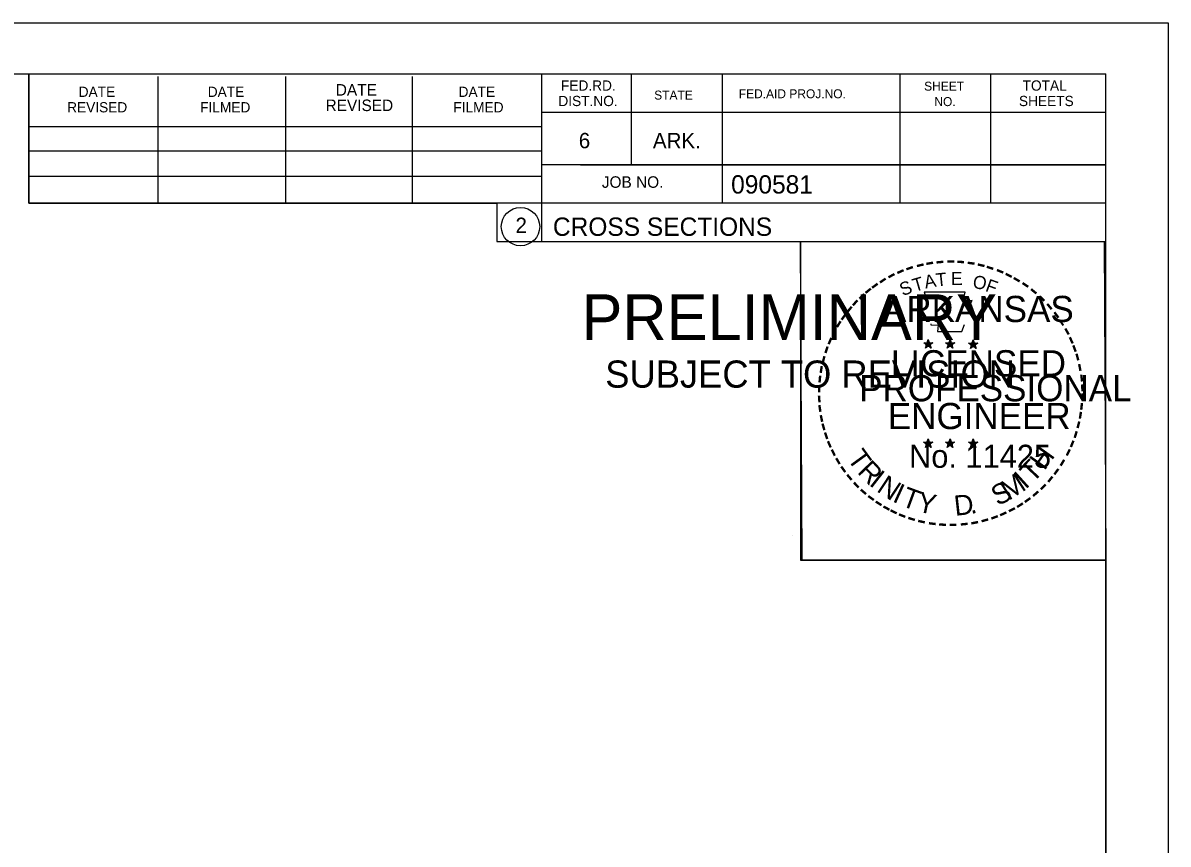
# Model space of a CAD drawing. Extents: x 1322838 to 1324533, y 339903 to 351025.
# Drawn here: x 1323779.2 to 1323866.6, y 350749.2 to 350811.9 of the extents above; entities that cross this region are included whole.
import ezdxf

# ---------------------------------------------------------------- set-up
doc = ezdxf.new("R2010")
doc.units = 0
doc.layers.add('R_No Plot', color=7, linetype='Continuous')

msp = doc.modelspace()

# ---------------------------------------------------------------- linework, layer by layer
at = {"layer": 'R_No Plot'}
for p, q in [((1323533.315, 350811.939), (1323866.648, 350811.939)), ((1323545.715, 350808.045), (1323861.895, 350808.045)), ((1323779.635, 350798.165), (1323779.635, 350808.045)), ((1323789.495, 350798.165), (1323789.495, 350807.845)), ((1323799.255, 350798.165), (1323799.255, 350807.845)), ((1323808.935, 350798.165), (1323808.935, 350807.845)), ((1323818.795, 350808.045), (1323818.795, 350795.245)), ((1323825.635, 350808.045), (1323825.635, 350801.105)), ((1323832.575, 350808.045), (1323832.575, 350798.165)), ((1323846.155, 350808.045), (1323846.155, 350798.165)), ((1323853.095, 350808.045), (1323853.095, 350798.165)), ((1323861.895, 350602.585), (1323861.895, 350808.045)), ((1323861.895, 350805.105), (1323818.795, 350805.105)), ((1323861.895, 350805.125), (1323861.895, 350805.125)), ((1323779.635, 350804.025), (1323818.795, 350804.025)), ((1323779.635, 350802.165), (1323818.795, 350802.165)), ((1323861.895, 350801.105), (1323818.795, 350801.105)), ((1323821.755, 350801.105), (1323861.895, 350801.105)), ((1323779.635, 350798.165), (1323779.635, 350800.225)), ((1323779.635, 350800.225), (1323818.795, 350800.225)), ((1323861.895, 350798.165), (1323779.635, 350798.165)), ((1323818.795, 350795.245), (1323861.895, 350795.245)), ((1323848.329, 350787.754), (1323848.288, 350787.502)), ((1323848.329, 350787.389), (1323848.329, 350787.754)), ((1323848.329, 350787.754), (1323848.378, 350787.504)), ((1323849.999, 350787.754), (1323849.958, 350787.502)), ((1323849.999, 350787.389), (1323849.999, 350787.754)), ((1323849.999, 350787.754), (1323850.048, 350787.504)), ((1323851.763, 350787.742), (1323851.722, 350787.49)), ((1323851.763, 350787.377), (1323851.763, 350787.742)), ((1323851.763, 350787.742), (1323851.812, 350787.492)), ((1323847.98, 350787.5), (1323848.329, 350787.389)), ((1323847.98, 350787.5), (1323848.233, 350787.455)), ((1323847.98, 350787.5), (1323848.217, 350787.378)), ((1323848.113, 350787.092), (1323848.329, 350787.389)), ((1323848.113, 350787.092), (1323848.239, 350787.336)), ((1323848.113, 350787.092), (1323848.327, 350787.309)), ((1323848.542, 350787.092), (1323848.327, 350787.306)), ((1323848.676, 350787.5), (1323848.329, 350787.389)), ((1323848.542, 350787.092), (1323848.329, 350787.389)), ((1323848.676, 350787.5), (1323848.39, 350787.451)), ((1323848.542, 350787.092), (1323848.405, 350787.383)), ((1323848.676, 350787.5), (1323848.472, 350787.398)), ((1323849.65, 350787.5), (1323849.999, 350787.389)), ((1323849.65, 350787.5), (1323849.903, 350787.455)), ((1323849.65, 350787.5), (1323849.887, 350787.378)), ((1323849.783, 350787.092), (1323849.999, 350787.389)), ((1323849.783, 350787.092), (1323849.909, 350787.336)), ((1323849.783, 350787.092), (1323849.997, 350787.309)), ((1323850.212, 350787.092), (1323849.997, 350787.306)), ((1323850.346, 350787.5), (1323849.999, 350787.389)), ((1323850.212, 350787.092), (1323849.999, 350787.389)), ((1323850.346, 350787.5), (1323850.06, 350787.451)), ((1323850.212, 350787.092), (1323850.075, 350787.383)), ((1323850.346, 350787.5), (1323850.142, 350787.398)), ((1323851.414, 350787.488), (1323851.763, 350787.377)), ((1323851.414, 350787.488), (1323851.667, 350787.443)), ((1323851.414, 350787.488), (1323851.651, 350787.366)), ((1323851.547, 350787.08), (1323851.763, 350787.377)), ((1323851.547, 350787.08), (1323851.673, 350787.324)), ((1323851.547, 350787.08), (1323851.761, 350787.297)), ((1323851.976, 350787.08), (1323851.761, 350787.294)), ((1323852.11, 350787.488), (1323851.763, 350787.377)), ((1323851.976, 350787.08), (1323851.763, 350787.377)), ((1323852.11, 350787.488), (1323851.824, 350787.439)), ((1323851.976, 350787.08), (1323851.839, 350787.371)), ((1323852.11, 350787.488), (1323851.906, 350787.386)), ((1323847.976, 350779.927), (1323848.325, 350779.816)), ((1323847.976, 350779.927), (1323848.229, 350779.882)), ((1323847.976, 350779.927), (1323848.213, 350779.805)), ((1323848.109, 350779.519), (1323848.325, 350779.816)), ((1323848.109, 350779.519), (1323848.235, 350779.763)), ((1323848.109, 350779.519), (1323848.323, 350779.736)), ((1323848.325, 350780.181), (1323848.284, 350779.929)), ((1323848.538, 350779.519), (1323848.323, 350779.733)), ((1323848.325, 350779.816), (1323848.325, 350780.181)), ((1323848.325, 350780.181), (1323848.374, 350779.931)), ((1323848.672, 350779.927), (1323848.325, 350779.816)), ((1323848.538, 350779.519), (1323848.325, 350779.816)), ((1323848.672, 350779.927), (1323848.386, 350779.878)), ((1323848.538, 350779.519), (1323848.401, 350779.81)), ((1323848.672, 350779.927), (1323848.468, 350779.825)), ((1323849.645, 350779.927), (1323849.994, 350779.816)), ((1323849.645, 350779.927), (1323849.898, 350779.882)), ((1323849.645, 350779.927), (1323849.882, 350779.805)), ((1323849.778, 350779.519), (1323849.994, 350779.816)), ((1323849.778, 350779.519), (1323849.904, 350779.763)), ((1323849.778, 350779.519), (1323849.992, 350779.736)), ((1323849.994, 350780.181), (1323849.953, 350779.929)), ((1323850.207, 350779.519), (1323849.992, 350779.733)), ((1323849.994, 350779.816), (1323849.994, 350780.181)), ((1323849.994, 350780.181), (1323850.043, 350779.931)), ((1323850.341, 350779.927), (1323849.994, 350779.816)), ((1323850.207, 350779.519), (1323849.994, 350779.816)), ((1323850.341, 350779.927), (1323850.055, 350779.878)), ((1323850.207, 350779.519), (1323850.07, 350779.81)), ((1323850.341, 350779.927), (1323850.137, 350779.825)), ((1323851.412, 350779.917), (1323851.761, 350779.806)), ((1323851.412, 350779.917), (1323851.665, 350779.872)), ((1323851.412, 350779.917), (1323851.649, 350779.795)), ((1323851.545, 350779.509), (1323851.761, 350779.806)), ((1323851.545, 350779.509), (1323851.671, 350779.753)), ((1323851.545, 350779.509), (1323851.759, 350779.726)), ((1323851.761, 350780.171), (1323851.72, 350779.919)), ((1323851.974, 350779.509), (1323851.759, 350779.723)), ((1323851.761, 350779.806), (1323851.761, 350780.171)), ((1323851.761, 350780.171), (1323851.81, 350779.921)), ((1323852.108, 350779.917), (1323851.761, 350779.806)), ((1323851.974, 350779.509), (1323851.761, 350779.806)), ((1323852.108, 350779.917), (1323851.822, 350779.868)), ((1323851.974, 350779.509), (1323851.837, 350779.8)), ((1323852.108, 350779.917), (1323851.904, 350779.815)), ((1323837.93, 350772.789), (1323837.93, 350772.789))]:
    msp.add_line(p, q, dxfattribs=at)
for points in [[(1323533.308, 350811.939), (1323866.648, 350811.939), (1323866.648, 350598.602), (1323533.308, 350598.602)], [(1323779.635, 350808.045), (1323779.635, 350798.165), (1323815.368, 350798.165), (1323815.368, 350795.245), (1323838.567, 350795.245), (1323838.567, 350770.912), (1323861.895, 350770.912), (1323861.895, 350602.585), (1323545.715, 350602.585), (1323545.715, 350808.045)], [(1323838.567, 350795.245), (1323861.775, 350795.245), (1323861.895, 350770.912), (1323838.688, 350770.912)]]:
    msp.add_lwpolyline(points, close=True, dxfattribs=at)
for points in [[(1323848.021, 350791.378), (1323848.29, 350790.551)], [(1323851.532, 350790.456), (1323851.674, 350790.74), (1323850.989, 350790.716), (1323851.137, 350791.378), (1323848.021, 350791.378)], [(1323848.513, 350788.955), (1323848.513, 350788.868), (1323849.076, 350788.849), (1323849.022, 350788.376), (1323850.892, 350788.376), (1323851.093, 350788.912)], [(1323848.329, 350787.754), (1323848.542, 350787.092), (1323847.98, 350787.5), (1323848.676, 350787.5), (1323848.113, 350787.092), (1323848.329, 350787.754)], [(1323849.999, 350787.754), (1323850.212, 350787.092), (1323849.65, 350787.5), (1323850.346, 350787.5), (1323849.783, 350787.092), (1323849.999, 350787.754)], [(1323851.763, 350787.742), (1323851.976, 350787.08), (1323851.414, 350787.488), (1323852.11, 350787.488), (1323851.547, 350787.08), (1323851.763, 350787.742)], [(1323848.325, 350780.181), (1323848.538, 350779.519), (1323847.976, 350779.927), (1323848.672, 350779.927), (1323848.109, 350779.519), (1323848.325, 350780.181)], [(1323849.994, 350780.181), (1323850.207, 350779.519), (1323849.645, 350779.927), (1323850.341, 350779.927), (1323849.778, 350779.519), (1323849.994, 350780.181)], [(1323851.761, 350780.171), (1323851.974, 350779.509), (1323851.412, 350779.917), (1323852.108, 350779.917), (1323851.545, 350779.509), (1323851.761, 350780.171)]]:
    msp.add_lwpolyline(points, dxfattribs=at)
for centre, radius in [((1323817.182, 350796.38), 1.467), ((1323848.328, 350787.388), 0.172), ((1323848.328, 350787.388), 0.145), ((1323849.998, 350787.388), 0.172), ((1323849.998, 350787.388), 0.145), ((1323851.762, 350787.376), 0.172), ((1323848.328, 350787.388), 0.116), ((1323848.328, 350787.388), 0.0991), ((1323848.328, 350787.388), 0.0747), ((1323848.328, 350787.388), 0.0495), ((1323848.328, 350787.388), 0.0296), ((1323849.998, 350787.388), 0.116), ((1323849.998, 350787.388), 0.0991), ((1323849.998, 350787.388), 0.0747), ((1323849.998, 350787.388), 0.0495), ((1323849.998, 350787.388), 0.0296), ((1323851.762, 350787.376), 0.145), ((1323851.762, 350787.376), 0.116), ((1323851.762, 350787.376), 0.0991), ((1323851.762, 350787.376), 0.0747), ((1323851.762, 350787.376), 0.0495), ((1323851.762, 350787.376), 0.0296), ((1323848.324, 350779.815), 0.172), ((1323848.324, 350779.815), 0.145), ((1323848.324, 350779.815), 0.116), ((1323848.324, 350779.815), 0.0991), ((1323848.324, 350779.815), 0.0747), ((1323848.324, 350779.815), 0.0495), ((1323848.324, 350779.815), 0.0296), ((1323849.993, 350779.815), 0.172), ((1323849.993, 350779.815), 0.145), ((1323849.993, 350779.815), 0.116), ((1323849.993, 350779.815), 0.0991), ((1323849.993, 350779.815), 0.0747), ((1323849.993, 350779.815), 0.0495), ((1323849.993, 350779.815), 0.0296), ((1323851.76, 350779.805), 0.172), ((1323851.76, 350779.805), 0.145), ((1323851.76, 350779.805), 0.116), ((1323851.76, 350779.805), 0.0991), ((1323851.76, 350779.805), 0.0747), ((1323851.76, 350779.805), 0.0495), ((1323851.76, 350779.805), 0.0296)]:
    msp.add_circle(centre, radius, dxfattribs=at)

# ---------------------------------------------------------------- texts
for s, height, rotation, p in [('DATE', 0.7819, 360, (1323783.435, 350806.285)), ('DATE', 0.7819, 360, (1323793.295, 350806.285)), ('DATE', 0.8792, 360, (1323803.075, 350806.385)), ('DATE', 0.7819, 360, (1323812.455, 350806.285)), ('FED.RD.', 0.7819, 360, (1323820.275, 350806.765)), ('STATE', 0.684, 360, (1323827.395, 350806.085)), ('FED.AID PROJ.NO.', 0.684, 360, (1323833.855, 350806.185)), ('SHEET', 0.684, 360, (1323848.015, 350806.765)), ('TOTAL', 0.7819, 360, (1323855.535, 350806.765)), ('REVISED', 0.7819, 360, (1323782.555, 350805.105)), ('REVISED', 0.8792, 360, (1323802.295, 350805.205)), ('DIST.NO.', 0.7819, 360, (1323820.075, 350805.585)), ('NO.', 0.684, 360, (1323848.795, 350805.585)), ('SHEETS', 0.7819, 360, (1323855.255, 350805.585)), ('FILMED', 0.7819, 360, (1323792.715, 350805.105)), ('FILMED', 0.7819, 360, (1323812.055, 350805.105)), ('6', 1.172, 360, (1323821.635, 350802.365)), ('ARK.', 1.1723, 360, (1323827.295, 350802.365)), ('JOB NO.', 0.8792, 360, (1323823.395, 350799.345)), ('090581', 1.4, 360, (1323833.271, 350798.904)), ('2', 1.172, 360, (1323816.799, 350795.894)), ('CROSS SECTIONS', 1.4, 360, (1323819.659, 350795.675)), ('-', 1.6, 10.21935, (1323848.197, 350792.908)), ('-', 1.6, 5.89682, (1323848.926, 350793.018)), ('-', 1.6, 0.18623, (1323849.698, 350793.09)), ('-', 1.6, 357.74304, (1323850.421, 350793.077)), ('-', 1.6, 352.16172, (1323851.165, 350793.021)), ('-', 1.6, 28.79182, (1323845.502, 350791.919)), ('-', 1.6, 24.30721, (1323846.135, 350792.236)), ('-', 1.6, 19.17608, (1323846.769, 350792.505)), ('-', 1.6, 13.63015, (1323847.519, 350792.746)), ('T', 1, 6.02276, (1323848.965, 350791.804)), ('E', 1, 0.83234, (1323850.07, 350791.914)), ('-', 1.6, 347.20489, (1323851.884, 350792.907)), ('-', 1.6, 342.3362, (1323852.519, 350792.752)), ('-', 1.6, 337.85509, (1323853.254, 350792.529)), ('-', 1.6, 334.12109, (1323853.885, 350792.258)), ('-', 1.6, 36.23174, (1323844.327, 350791.154)), ('-', 1.6, 34.06357, (1323844.905, 350791.549)), ('S', 1, 21.59401, (1323846.376, 350791.056)), ('T', 1, 16.4036, (1323847.29, 350791.387)), ('A', 1, 11.21318, (1323848.116, 350791.638)), ('O', 1, 350.4515, (1323851.674, 350791.704)), ('F', 1, 340.07066, (1323852.628, 350791.476)), ('-', 1.6, 329.64089, (1323854.464, 350791.975)), ('-', 1.6, 325.86266, (1323855.107, 350791.614)), ('PRELIMINARY', 3.5, 360, (1323821.847, 350787.708)), ('-', 1.6, 42.96224, (1323843.418, 350790.359)), ('-', 1.6, 38.95066, (1323843.851, 350790.776)), ('ARKANSAS', 2, 360, (1323844.874, 350789.09)), ('-', 1.6, 320.52971, (1323855.717, 350791.188)), ('-', 1.6, 315.57859, (1323856.316, 350790.7)), ('-', 1.6, 50.61417, (1323842.567, 350789.395)), ('-', 1.6, 48.42305, (1323842.97, 350789.881)), ('-', 1.6, 309.87973, (1323856.885, 350790.15)), ('DWB', 0.01, 360, (1323822.593, 350789.557)), ('-', 1.6, 54.23247, (1323842.154, 350788.828)), ('-', 1.6, 306.65218, (1323857.41, 350789.548)), ('-', 1.6, 62.87135, (1323841.516, 350787.687)), ('-', 1.6, 58.07063, (1323841.829, 350788.301)), ('-', 1.4, 303.67529, (1323857.896, 350788.98)), ('-', 1.6, 299.66835, (1323858.215, 350788.373)), ('-', 1.6, 67.77427, (1323841.257, 350787.076)), ('-', 1.6, 294.66279, (1323858.539, 350787.761)), ('-', 1.6, 72.39447, (1323841.038, 350786.446)), ('LICENSED', 2, 360, (1323845.472, 350784.941)), ('DWB', 0.01, 360, (1323848.316, 350787.383)), ('DWB', 0.01, 360, (1323849.986, 350787.383)), ('DWB', 0.01, 360, (1323851.75, 350787.373)), ('-', 1.6, 290.57283, (1323858.796, 350787.184)), ('-', 1.6, 285.12326, (1323859.03, 350786.604)), ('SUBJECT TO REVISION', 2.07511, 360, (1323823.656, 350784.079)), ('-', 1.6, 75.46096, (1323840.841, 350785.732)), ('-', 1.6, 280.54934, (1323859.23, 350785.862)), ('-', 1.6, 85.18634, (1323840.633, 350784.328)), ('-', 1.6, 81.20126, (1323840.709, 350785.019)), ('PROFESSIONAL', 2, 360, (1323843.048, 350783.037)), ('-', 1.6, 276.59616, (1323859.392, 350785.094)), ('-', 1.6, 89.06224, (1323840.608, 350783.627)), ('-', 1.6, 274.33011, (1323859.452, 350784.372)), ('-', 1.6, 94.19588, (1323840.643, 350782.902)), ('-', 1.6, 269.94067, (1323859.486, 350783.74)), ('-', 1.6, 98.94793, (1323840.715, 350782.235)), ('ENGINEER', 2, 360, (1323845.235, 350780.912)), ('-', 1.6, 263.5172, (1323859.467, 350783.074)), ('-', 1.6, 101.71495, (1323840.85, 350781.502)), ('-', 1.6, 255.7626, (1323859.286, 350781.742)), ('-', 1.6, 260.99529, (1323859.396, 350782.42)), ('-', 1.6, 105.45785, (1323841.012, 350780.907)), ('-', 1.6, 109.08742, (1323841.227, 350780.276)), ('-', 1.6, 252.86809, (1323859.105, 350781.022)), ('-', 1.6, 114.06432, (1323841.481, 350779.68)), ('No. 11425', 1.757, 360, (1323846.863, 350777.961)), ('DWB', 0.01, 360, (1323848.312, 350779.811)), ('DWB', 0.01, 360, (1323849.981, 350779.811)), ('DWB', 0.01, 360, (1323851.748, 350779.801)), ('H', 1.54, 54.60883, (1323857.205, 350777.689)), ('-', 1.6, 247.88866, (1323858.882, 350780.349)), ('-', 1.6, 115.72885, (1323841.786, 350779.062)), ('T', 1.54, 306.04056, (1323842.085, 350778.654)), ('-', 1.6, 244.61971, (1323858.62, 350779.72)), ('-', 1.6, 120.44712, (1323842.143, 350778.476)), ('-', 1.6, 125.89344, (1323842.546, 350777.915)), ('R', 1.54, 314.00497, (1323842.847, 350777.606)), ('T', 1.54, 46.64442, (1323856.315, 350776.747)), ('-', 1.6, 233.84524, (1323857.824, 350778.315)), ('-', 1.6, 239.07125, (1323858.226, 350778.968)), ('-', 1.6, 130.71812, (1323843.008, 350777.363)), ('I', 1.54, 321.96938, (1323843.748, 350776.674)), ('N', 1.54, 326.50021, (1323844.315, 350776.203)), ('M', 1.54, 32.65632, (1323854.47, 350775.422)), ('I', 1.54, 42.11359, (1323855.754, 350776.269)), ('-', 1.6, 231.25377, (1323857.394, 350777.749)), ('-', 1.6, 134.22381, (1323843.525, 350776.818)), ('-', 1.6, 138.93382, (1323844.05, 350776.354)), ('I', 1.54, 335.36034, (1323845.523, 350775.417)), ('T', 1.54, 339.89117, (1323846.184, 350775.089)), ('S', 1.54, 26.9312, (1323853.631, 350775.016)), ('-', 1.6, 221.08509, (1323856.393, 350776.676)), ('-', 1.6, 225.76533, (1323856.915, 350777.185)), ('-', 1.6, 144.64634, (1323844.606, 350775.948)), ('-', 1.6, 148.08978, (1323845.167, 350775.577)), ('Y', 1.54, 347.85558, (1323847.401, 350774.644)), ('D', 1.54, 6.39691, (1323850.386, 350774.285)), ('-', 1.6, 212.24909, (1323855.31, 350775.817)), ('-', 1.6, 215.73633, (1323855.844, 350776.204)), ('-', 1.6, 151.57039, (1323845.746, 350775.252)), ('-', 1.6, 154.60019, (1323846.268, 350775.005)), ('-', 1.6, 158.56121, (1323846.892, 350774.751)), ('.', 1.54, 13.76417, (1323851.578, 350774.413)), ('-', 1.6, 204.25161, (1323854.128, 350775.152)), ('-', 1.6, 207.35684, (1323854.752, 350775.471)), ('-', 1.6, 162.79826, (1323847.579, 350774.538)), ('-', 1.6, 167.55551, (1323848.294, 350774.374)), ('-', 1.6, 173.11546, (1323849.066, 350774.264)), ('-', 1.6, 176.51827, (1323849.814, 350774.211)), ('-', 1.6, 181.59176, (1323850.558, 350774.23)), ('-', 1.6, 185.81666, (1323851.367, 350774.306)), ('-', 1.6, 191.28576, (1323852.103, 350774.438)), ('-', 1.6, 195.47429, (1323852.832, 350774.637)), ('-', 1.6, 200.71842, (1323853.509, 350774.879))]:
    msp.add_text(s, height=height, rotation=rotation, dxfattribs=at).set_placement(p)

doc.saveas('drawing.dxf')
